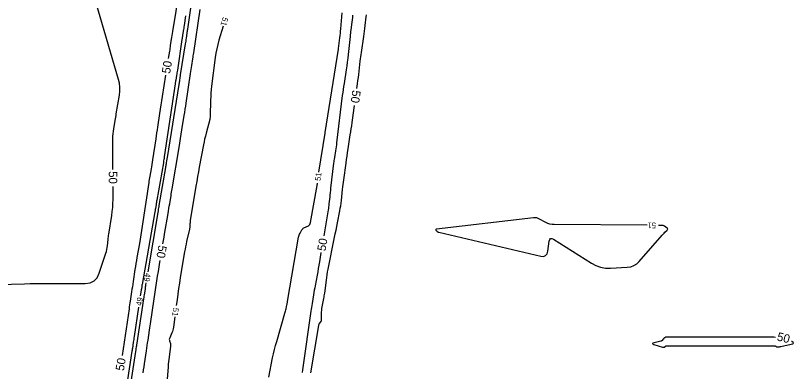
# Model space of a CAD drawing. Extents: x 2384780 to 2405861, y 547869 to 573706.
# Drawn here: x 2396731.7 to 2397005.8, y 554270.2 to 554395.6 of the extents above; entities that cross this region are included whole.
import ezdxf

# ---------------------------------------------------------------- set-up
doc = ezdxf.new("R2010")
doc.units = 0
doc.layers.add('Old_Level_60', color=7, linetype='Continuous')
doc.layers.add('Old_Level_61', color=7, linetype='Continuous')

msp = doc.modelspace()

# ---------------------------------------------------------------- linework, layer by layer
at = {"layer": 'Old_Level_60'}
for points in [[(2396778.4645, 554305.29925), (2396781.97525, 554326.2245), (2396782.015, 554326.46275), (2396782.055, 554326.701), (2396782.095, 554326.9395), (2396782.13475, 554327.17775), (2396782.26475, 554327.9565), (2396782.2925, 554328.12325), (2396782.3205, 554328.29025), (2396782.3485, 554328.457), (2396782.3765, 554328.62375), (2396784.6225, 554342.01), (2396784.68225, 554342.3665), (2396784.74175, 554342.723), (2396784.8015, 554343.07925), (2396784.861, 554343.43575), (2396785.0555, 554344.60025), (2396785.097, 554344.84975), (2396785.13825, 554345.09925), (2396785.179, 554345.349), (2396785.2195, 554345.59875), (2396789.35425, 554371.23325), (2396789.4085, 554371.573), (2396789.4615, 554371.91275), (2396789.513, 554372.25275), (2396789.5635, 554372.593), (2396789.7265, 554373.70475), (2396789.76175, 554373.94275), (2396789.798, 554374.181), (2396789.835, 554374.41875), (2396789.87275, 554374.6565), (2396791.631, 554385.5755), (2396791.713, 554386.09175), (2396791.7935, 554386.60825), (2396791.872, 554387.125), (2396791.94875, 554387.642), (2396792.19625, 554389.33125), (2396792.249, 554389.6935), (2396792.3015, 554390.0555), (2396792.35375, 554390.41775), (2396792.4055, 554390.77975), (2396794.2925, 554404.035)], [(2396838.63, 554340.4445), (2396840.7995, 554354.12225), (2396840.8035, 554354.14775), (2396840.80725, 554354.17325), (2396840.81075, 554354.19875), (2396840.81375, 554354.2245), (2396840.824, 554354.308), (2396840.82625, 554354.326), (2396840.82875, 554354.34375), (2396840.83125, 554354.3615), (2396840.834, 554354.3795), (2396845.4895, 554383.7505), (2396845.4925, 554383.76975), (2396845.495, 554383.78875), (2396845.4975, 554383.808), (2396845.4995, 554383.82725), (2396845.506, 554383.88975), (2396845.50725, 554383.90325), (2396845.50875, 554383.91675), (2396845.5105, 554383.93025), (2396845.512, 554383.9435), (2396846.00075, 554387.70225), (2396846.10075, 554388.508), (2396846.191, 554389.315), (2396846.27175, 554390.123), (2396846.34275, 554390.932), (2396846.80575, 554396.584)], [(2396791.64825, 554395.47275), (2396791.122, 554392.07225), (2396791.047, 554391.58875), (2396790.971, 554391.10525), (2396790.894, 554390.62175), (2396790.8165, 554390.1385), (2396790.5615, 554388.56025), (2396790.5075, 554388.222), (2396790.4545, 554387.8835), (2396790.40225, 554387.545), (2396790.35125, 554387.20625), (2396788.733, 554376.3595), (2396788.66, 554375.8745), (2396788.58525, 554375.38975), (2396788.50925, 554374.905), (2396788.432, 554374.42075), (2396788.1765, 554372.83875), (2396788.12225, 554372.4995), (2396788.06925, 554372.16025), (2396788.017, 554371.821), (2396787.966, 554371.4815), (2396784.13925, 554345.77225), (2396784.108, 554345.5625), (2396784.0765, 554345.35275), (2396784.04525, 554345.143), (2396784.014, 554344.93325), (2396783.9115, 554344.248), (2396783.88925, 554344.10125), (2396783.86575, 554343.95475), (2396783.84125, 554343.80825), (2396783.81575, 554343.662), (2396781.49, 554330.564), (2396781.4185, 554330.152), (2396781.3495, 554329.7395), (2396781.2835, 554329.32675), (2396781.22025, 554328.91325), (2396781.018, 554327.56225), (2396780.97375, 554327.27275), (2396780.9275, 554326.98375), (2396780.8795, 554326.695), (2396780.8295, 554326.4065), (2396776.3045, 554300.836), (2396776.26875, 554300.62975), (2396776.23425, 554300.4235), (2396776.201, 554300.21675), (2396776.16925, 554300.01), (2396776.06775, 554299.33425), (2396776.046, 554299.1895), (2396776.024, 554299.0445), (2396776.00225, 554298.89975), (2396775.98025, 554298.755), (2396775.67825, 554296.7645)], [(2396804.83475, 554391.85775), (2396803.384, 554386.9415), (2396802.97, 554385.42775), (2396802.61775, 554383.90125), (2396802.3275, 554382.3615), (2396802.09875, 554380.809), (2396800.8195, 554370.72975), (2396800.67925, 554369.499), (2396800.57075, 554368.26575), (2396800.4935, 554367.03025), (2396800.44825, 554365.79225), (2396800.31625, 554360.28275), (2396800.311, 554360.1465), (2396800.30225, 554360.0105), (2396800.28975, 554359.87475), (2396800.27375, 554359.73925), (2396800.215, 554359.29725), (2396800.201, 554359.20275), (2396800.18375, 554359.109), (2396800.16375, 554359.01575), (2396800.14075, 554358.923), (2396798.86425, 554354.13225), (2396798.60075, 554353.1035), (2396798.357, 554352.07), (2396798.13325, 554351.03225), (2396797.9295, 554349.99), (2396796.47775, 554342.16475), (2396796.17075, 554340.48725), (2396795.87175, 554338.80825), (2396795.58075, 554337.128), (2396795.298, 554335.446), (2396793.29775, 554323.377), (2396793.255, 554323.09), (2396793.222, 554322.802), (2396793.19875, 554322.51325), (2396793.185, 554322.2235), (2396793.14825, 554321.021), (2396793.1445, 554320.94525), (2396793.13775, 554320.8695), (2396793.128, 554320.7945), (2396793.1155, 554320.7195), (2396793.0695, 554320.4755), (2396793.05925, 554320.42325), (2396793.0485, 554320.371), (2396793.03725, 554320.319), (2396793.0255, 554320.26725), (2396792.01575, 554315.97575), (2396791.80725, 554315.0545), (2396791.61375, 554314.13025), (2396791.436, 554313.203), (2396791.2735, 554312.2725), (2396789.7705, 554303.22375), (2396789.45725, 554301.2835), (2396789.1625, 554299.3405), (2396788.8855, 554297.39475), (2396788.62675, 554295.4465), (2396788.368, 554293.426)], [(2396820.9505, 554268.1155), (2396822.31425, 554274.94175), (2396822.62275, 554276.4005), (2396822.9635, 554277.85125), (2396823.3365, 554279.294), (2396823.742, 554280.729), (2396826.66475, 554290.645), (2396826.77925, 554291.0485), (2396826.88525, 554291.454), (2396826.983, 554291.86175), (2396827.07225, 554292.2715), (2396827.3505, 554293.6135), (2396827.40875, 554293.90125), (2396827.4645, 554294.1895), (2396827.51775, 554294.47825), (2396827.5685, 554294.7675), (2396831.43975, 554317.44), (2396831.522, 554317.8215), (2396831.63625, 554318.19125), (2396831.7825, 554318.54975), (2396831.961, 554318.89675), (2396832.596, 554320.01125), (2396832.74575, 554320.23575), (2396832.9225, 554320.432), (2396833.1265, 554320.6), (2396833.35775, 554320.73925), (2396834.90275, 554321.53), (2396835.2005, 554321.724), (2396835.4315, 554321.96725), (2396835.59575, 554322.25975), (2396835.69325, 554322.6015), (2396837.98575, 554335.67425), (2396838.0355, 554335.975), (2396838.07975, 554336.27675), (2396838.10575, 554336.4805)], [(2396954.27125, 554321.65075), (2396921.5735, 554321.89325), (2396920.79875, 554321.94525), (2396920.04775, 554322.0895), (2396919.3205, 554322.326), (2396918.617, 554322.65475), (2396916.3575, 554323.87925), (2396915.8655, 554324.101), (2396915.35775, 554324.241), (2396914.83425, 554324.29975), (2396914.295, 554324.277), (2396880.0775, 554320.30475), (2396880.041, 554320.299), (2396880.00525, 554320.2905), (2396879.97025, 554320.27925), (2396879.936, 554320.265), (2396879.82525, 554320.2135), (2396879.80575, 554320.201), (2396879.794, 554320.185), (2396879.78975, 554320.16575), (2396879.79325, 554320.14275), (2396879.82025, 554320.052), (2396879.82375, 554320.04), (2396879.827, 554320.02775), (2396879.83, 554320.01575), (2396879.83275, 554320.00375), (2396879.8415, 554319.96375), (2396879.844, 554319.9555), (2396879.84725, 554319.94775), (2396879.85175, 554319.94075), (2396879.85725, 554319.934)], [(2396879.85725, 554319.934), (2396879.9535, 554319.83075), (2396879.97725, 554319.8065), (2396880.00125, 554319.7825), (2396880.02625, 554319.7595), (2396880.052, 554319.73725), (2396880.4455, 554319.40425), (2396880.53275, 554319.3385), (2396880.626, 554319.2845), (2396880.72475, 554319.242), (2396880.8295, 554319.211), (2396916.82925, 554310.802), (2396917.789, 554310.719), (2396918.51825, 554310.972), (2396919.017, 554311.561), (2396919.2855, 554312.48625), (2396919.7855, 554316.05725), (2396919.961, 554316.675), (2396920.2725, 554316.998), (2396920.7205, 554317.026), (2396921.30475, 554316.7595), (2396934.63225, 554308.29925), (2396936.20425, 554307.4585), (2396937.8465, 554306.88775), (2396939.559, 554306.5865), (2396941.3415, 554306.5555), (2396947.279, 554306.89425), (2396948.49725, 554307.07775), (2396949.60675, 554307.483), (2396950.60775, 554308.11025), (2396951.50025, 554308.95925), (2396959.528, 554318.15125), (2396959.76725, 554318.4185), (2396960.0125, 554318.67975), (2396960.264, 554318.935), (2396960.52175, 554319.18425), (2396961.374, 554319.9885), (2396961.5085, 554320.15825), (2396961.54725, 554320.32225), (2396961.49025, 554320.481), (2396961.337, 554320.63425), (2396960.38975, 554321.3435), (2396960.18875, 554321.47075), (2396959.97575, 554321.56125), (2396959.7505, 554321.6145), (2396959.51325, 554321.63075), (2396958.718, 554321.6235), (2396958.5475, 554321.62225), (2396958.37725, 554321.62175), (2396958.271, 554321.622)], [(2396770.24825, 554251.8905), (2396774.1165, 554277.22875), (2396774.149, 554277.4425), (2396774.1815, 554277.6565), (2396774.2135, 554277.87025), (2396774.2455, 554278.08425), (2396774.34925, 554278.78325), (2396774.37175, 554278.933), (2396774.39425, 554279.08275), (2396774.41675, 554279.23225), (2396774.4395, 554279.382), (2396776.9385, 554295.75125), (2396777.01225, 554296.235), (2396777.08525, 554296.71875), (2396777.158, 554297.2025), (2396777.23025, 554297.68625), (2396777.46525, 554299.267), (2396777.5165, 554299.60575), (2396777.56925, 554299.944), (2396777.6235, 554300.28225), (2396777.6795, 554300.62), (2396777.80275, 554301.3545)], [(2396775.078, 554292.80975), (2396773.512, 554282.489), (2396773.4345, 554281.97875), (2396773.3575, 554281.4685), (2396773.2805, 554280.95825), (2396773.2035, 554280.44775), (2396772.8755, 554278.265), (2396772.86025, 554278.1655), (2396772.84475, 554278.066), (2396772.82875, 554277.96675), (2396772.81225, 554277.8675), (2396772.758, 554277.54325), (2396772.7465, 554277.47375), (2396772.73525, 554277.40425), (2396772.72425, 554277.33475), (2396772.7135, 554277.265), (2396768.93325, 554252.35175)], [(2396787.85975, 554289.45825), (2396787.3825, 554285.731), (2396787.29625, 554285.2115), (2396787.1725, 554284.7025), (2396787.011, 554284.20425), (2396786.812, 554283.71675), (2396786.04425, 554282.01825), (2396785.9465, 554281.7405), (2396785.9025, 554281.4595), (2396785.9125, 554281.1755), (2396785.97625, 554280.888), (2396786.2725, 554279.9435), (2396786.3245, 554279.74025), (2396786.354, 554279.53475), (2396786.361, 554279.3275), (2396786.34525, 554279.11825), (2396785.84, 554275.2), (2396785.73625, 554274.35975), (2396785.64175, 554273.51875), (2396785.55625, 554272.67675), (2396785.47975, 554271.8335), (2396784.38475, 554258.98175)]]:
    msp.add_lwpolyline(points, dxfattribs=at)
at = {"layer": 'Old_Level_61'}
for points in [[(2396789.343, 554404.3745), (2396787.01275, 554389.9435), (2396786.904, 554389.26325), (2396786.79725, 554388.58275), (2396786.6925, 554387.90175), (2396786.59, 554387.2205), (2396786.25775, 554384.99475), (2396786.186, 554384.518), (2396786.11275, 554384.04125), (2396786.038, 554383.565), (2396785.96175, 554383.08875), (2396785.54275, 554380.493)], [(2396766.05575, 554341.3765), (2396766.038, 554352.1675), (2396766.05525, 554353.05375), (2396766.10925, 554353.93675), (2396766.20075, 554354.81675), (2396766.329, 554355.6935), (2396766.80925, 554358.553), (2396766.91225, 554359.16575), (2396767.01575, 554359.7785), (2396767.11975, 554360.391), (2396767.224, 554361.0035), (2396768.33875, 554367.54175), (2396768.49775, 554368.93825), (2396768.49675, 554370.32525), (2396768.33575, 554371.70275), (2396768.01525, 554373.071), (2396760.12925, 554399.90975)], [(2396783.66975, 554315.14625), (2396783.8615, 554316.29125), (2396784.05375, 554317.441), (2396784.246, 554318.591), (2396785.4515, 554325.81), (2396785.59625, 554326.67725), (2396785.7415, 554327.54425), (2396785.8865, 554328.41125), (2396786.032, 554329.2785), (2396786.50725, 554332.1105), (2396786.609, 554332.7175), (2396786.7105, 554333.3245), (2396786.81225, 554333.9315), (2396786.9135, 554334.5385), (2396789.346, 554349.1055), (2396789.6035, 554350.65475), (2396789.859, 554352.204), (2396790.11225, 554353.754), (2396790.3635, 554355.304), (2396791.18025, 554360.3685), (2396791.3535, 554361.454), (2396791.5225, 554362.54025), (2396791.68775, 554363.627), (2396791.84925, 554364.71425), (2396793.37325, 554375.11825), (2396793.48075, 554375.84375), (2396793.591, 554376.569), (2396793.70375, 554377.294), (2396793.819, 554378.0185), (2396794.2, 554380.3845), (2396794.28075, 554380.89175), (2396794.35975, 554381.399), (2396794.437, 554381.90675), (2396794.51225, 554382.41475), (2396796.7505, 554397.6895)], [(2396850.49425, 554395.71725), (2396850.4005, 554394.888), (2396850.30125, 554394.05925), (2396850.1965, 554393.23125), (2396849.84475, 554390.5275), (2396849.7715, 554389.948), (2396849.7025, 554389.36775), (2396849.63725, 554388.78725), (2396849.57625, 554388.20625), (2396848.93725, 554381.90025), (2396848.79075, 554380.55025), (2396848.6255, 554379.20275), (2396848.44125, 554377.8575), (2396848.238, 554376.515), (2396847.4605, 554371.61), (2396847.29875, 554370.55825), (2396847.14675, 554369.50525), (2396847.00425, 554368.45075), (2396846.87175, 554367.395), (2396844.858, 554350.756), (2396844.76725, 554350.03375), (2396844.66975, 554349.3125), (2396844.56575, 554348.592), (2396844.455, 554347.8725), (2396844.0825, 554345.524), (2396844.005, 554345.02025), (2396843.93225, 554344.516), (2396843.86425, 554344.01125), (2396843.80125, 554343.5055), (2396842.74225, 554334.69975), (2396842.6535, 554333.94425), (2396842.5685, 554333.1885), (2396842.48725, 554332.432), (2396842.41, 554331.67525), (2396842.164, 554329.2025), (2396842.10675, 554328.67325), (2396842.04075, 554328.145), (2396841.96575, 554327.618), (2396841.882, 554327.09225), (2396840.34525, 554317.94875)], [(2396851.991, 554369.839), (2396852.23325, 554371.572), (2396852.382, 554372.66325), (2396852.52325, 554373.7555), (2396852.65725, 554374.84875), (2396852.7835, 554375.94275), (2396853.18425, 554379.5185), (2396853.27375, 554380.28425), (2396853.37025, 554381.049), (2396853.4735, 554381.81275), (2396853.584, 554382.57575), (2396854.41825, 554388.15825), (2396854.55775, 554389.1235), (2396854.6875, 554390.08975), (2396854.80775, 554391.0575), (2396854.9185, 554392.02625), (2396855.265, 554395.193), (2396855.34225, 554395.87125)], [(2396784.5865, 554374.56975), (2396783.36875, 554367.026), (2396783.13275, 554365.55), (2396782.9015, 554364.07325), (2396782.6745, 554362.59575), (2396782.45225, 554361.1175), (2396781.73325, 554356.2875), (2396781.579, 554355.2525), (2396781.42475, 554354.21775), (2396781.2705, 554353.18275), (2396781.116, 554352.14775), (2396780.0035, 554344.703), (2396779.88175, 554343.90575), (2396779.75425, 554343.10975), (2396779.6215, 554342.31425), (2396779.48325, 554341.52), (2396779.02275, 554338.9265), (2396778.926, 554338.37025), (2396778.833, 554337.81375), (2396778.74375, 554337.25625), (2396778.6585, 554336.6985), (2396776.36, 554321.33325), (2396776.12725, 554319.8115), (2396775.88425, 554318.2915), (2396775.63125, 554316.773), (2396775.368, 554315.25625), (2396774.49175, 554310.30425), (2396774.30725, 554309.2425), (2396774.13, 554308.17975), (2396773.95925, 554307.11575), (2396773.79575, 554306.0505), (2396773.1595, 554301.82075), (2396773.023, 554300.91425), (2396772.88625, 554300.008), (2396772.74925, 554299.10175), (2396772.612, 554298.1955), (2396772.12225, 554294.96875), (2396772.0175, 554294.27725), (2396771.913, 554293.58575), (2396771.8085, 554292.894), (2396771.7045, 554292.2025), (2396769.2325, 554275.75925)], [(2396835.81475, 554269.67325), (2396838.558, 554286.3905), (2396838.603, 554286.5855), (2396838.67225, 554286.7695), (2396838.7655, 554286.9425), (2396838.883, 554287.1045), (2396839.30675, 554287.6155), (2396839.38675, 554287.72925), (2396839.445, 554287.851), (2396839.4815, 554287.981), (2396839.49625, 554288.119), (2396839.57925, 554291.06775), (2396839.61075, 554291.698), (2396839.67, 554292.325), (2396839.75675, 554292.94875), (2396839.871, 554293.5695), (2396840.339, 554295.83025), (2396840.4345, 554296.3155), (2396840.5205, 554296.80225), (2396840.597, 554297.2905), (2396840.66425, 554297.7805), (2396841.241, 554302.31925), (2396841.3735, 554303.29025), (2396841.52325, 554304.2585), (2396841.6905, 554305.224), (2396841.87525, 554306.1865), (2396844.1375, 554317.42975), (2396844.3945, 554318.71075), (2396844.65025, 554319.992), (2396844.90475, 554321.27375), (2396845.15775, 554322.5555), (2396845.982, 554326.7435), (2396846.14875, 554327.6425), (2396846.296, 554328.5445), (2396846.4235, 554329.44925), (2396846.5315, 554330.35725), (2396846.95925, 554334.3205), (2396847.05425, 554335.16925), (2396847.15575, 554336.01725), (2396847.26375, 554336.8645), (2396847.37825, 554337.711), (2396848.19325, 554343.5655), (2396848.37, 554344.81975), (2396848.551, 554346.0735), (2396848.73625, 554347.3265), (2396848.9255, 554348.57875), (2396849.68875, 554353.56775), (2396849.8505, 554354.637), (2396850.00875, 554355.70675), (2396850.16375, 554356.777), (2396850.31525, 554357.848), (2396851.1605, 554363.89675)], [(2396725.63025, 554300.764), (2396734.87775, 554301.0405), (2396736.8595, 554301.09225), (2396738.8415, 554301.1295), (2396740.82375, 554301.15175), (2396742.806, 554301.1595), (2396756.2625, 554301.16075), (2396757.9865, 554301.38475), (2396759.38725, 554302.0565), (2396760.464, 554303.176), (2396761.217, 554304.743), (2396763.55125, 554311.813), (2396763.74525, 554312.46075), (2396763.90225, 554313.1165), (2396764.02225, 554313.78), (2396764.10525, 554314.45125), (2396764.31575, 554316.65675), (2396764.36475, 554317.12875), (2396764.4215, 554317.59975), (2396764.486, 554318.07), (2396764.5585, 554318.539), (2396765.622, 554325.07375), (2396765.821, 554326.4765), (2396765.9625, 554327.88375), (2396766.0465, 554329.2955), (2396766.073, 554330.712), (2396766.0655, 554335.3765)], [(2396839.35075, 554312.03175), (2396838.799, 554308.7495), (2396838.602, 554307.5945), (2396838.39975, 554306.44025), (2396838.192, 554305.287), (2396837.97875, 554304.13475), (2396837.2735, 554300.37225), (2396837.1245, 554299.56575), (2396836.9795, 554298.7585), (2396836.8385, 554297.95025), (2396836.70175, 554297.1415), (2396836.18675, 554294.04975), (2396836.0785, 554293.38675), (2396835.97425, 554292.72325), (2396835.8745, 554292.05925), (2396835.77875, 554291.3945), (2396832.9795, 554271.51725), (2396832.8545, 554270.67075), (2396832.718, 554269.82625)], [(2396776.68875, 554269.68025), (2396776.8505, 554270.7505), (2396777.0115, 554271.821), (2396777.171, 554272.8915), (2396777.8375, 554277.37325), (2396777.98075, 554278.33375), (2396778.125, 554279.29375), (2396778.27, 554280.25375), (2396778.41625, 554281.21375), (2396778.9515, 554284.72075), (2396779.06575, 554285.47225), (2396779.1795, 554286.22375), (2396779.2925, 554286.9755), (2396779.40475, 554287.7275), (2396781.53475, 554302.0465), (2396781.7835, 554303.69325), (2396782.04, 554305.33875), (2396782.30425, 554306.983), (2396782.576, 554308.62625), (2396782.677, 554309.229)], [(2396999.5045, 554282.09175), (2396998.89475, 554282.20275), (2396998.7475, 554282.22625), (2396998.5995, 554282.24275), (2396998.45125, 554282.25275), (2396998.30225, 554282.25625), (2396961.016, 554282.25625), (2396960.8725, 554282.2435), (2396960.7395, 554282.20525), (2396960.61625, 554282.14175), (2396960.5035, 554282.0525), (2396960.151, 554281.72), (2396960.0765, 554281.64775), (2396960.0035, 554281.574), (2396959.9325, 554281.49825), (2396959.8635, 554281.421), (2396959.5215, 554281.02925), (2396959.44375, 554280.95275), (2396959.35725, 554280.891), (2396959.262, 554280.84375), (2396959.15775, 554280.81125), (2396956.71175, 554280.24325), (2396956.317, 554280.11625), (2396956.18125, 554279.97775), (2396956.30475, 554279.8285), (2396956.687, 554279.668)], [(2396956.687, 554279.668), (2396959.681, 554278.69675), (2396959.8385, 554278.66225), (2396959.99225, 554278.66225), (2396960.142, 554278.69675), (2396960.28775, 554278.7655), (2396960.758, 554279.04675), (2396960.861, 554279.0995), (2396960.968, 554279.13725), (2396961.079, 554279.15975), (2396961.1945, 554279.16725), (2396999.27925, 554279.16725), (2396999.374, 554279.16025), (2396999.4645, 554279.139), (2396999.55025, 554279.1035), (2396999.6315, 554279.054), (2396999.8895, 554278.869), (2396999.94625, 554278.835), (2397000.00625, 554278.8125), (2397000.06925, 554278.80175), (2397000.1355, 554278.80225), (2397000.81575, 554278.8655), (2397000.96125, 554278.881), (2397001.10625, 554278.9005), (2397001.2505, 554278.924), (2397001.39425, 554278.9515), (2397005.092, 554279.70875), (2397005.6345, 554279.8775), (2397005.8365, 554280.0915), (2397005.69775, 554280.35125), (2397005.2185, 554280.6565), (2397005.1695, 554280.68125)]]:
    msp.add_lwpolyline(points, dxfattribs=at)

# ---------------------------------------------------------------- texts
at = {"layer": 'Old_Level_60'}
for s, rotation, p in [('51', 254.2720083, (2396804.7455, 554395.1385)), ('51', 82.4666833, (2396839.1595, 554337.214)), ('51', 179.5859889, (2396957.412, 554322.62775)), ('49', 260.4760778, (2396777.39225, 554304.95225)), ('49', 81.3714778, (2396776.14475, 554293.1735)), ('51', 262.7010472, (2396787.266, 554292.69375))]:
    msp.add_text(s, height=2, rotation=rotation, dxfattribs=at).set_placement(p)
at = {"layer": 'Old_Level_61'}
for rotation, p in [(80.8297667, (2396786.169, 554374.9605)), (262.0438389, (2396850.41725, 554369.41475)), (270.0934722, (2396764.55675, 554340.73625)), (80.4591333, (2396840.93575, 554312.41225)), (260.4771472, (2396782.08475, 554314.76525)), (346.0161139, (2396999.82775, 554281.12875)), (80.9079222, (2396769.88525, 554270.22475))]:
    msp.add_text('50', height=3, rotation=rotation, dxfattribs=at).set_placement(p)

doc.saveas('drawing.dxf')
